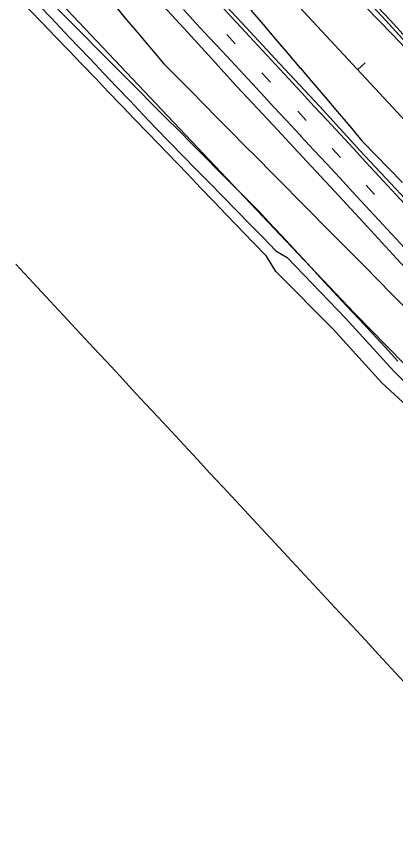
# Model space of a CAD drawing. Extents: x 2132221 to 2141942, y 535736 to 547298.
# Drawn here: x 2134476 to 2134775, y 543897 to 544555 of the extents above; entities that cross this region are included whole.
import ezdxf

# ---------------------------------------------------------------- set-up
doc = ezdxf.new("R2010")
doc.units = 0
for name, color, linetype in [('RD_EX_Driveway', 7, 'Continuous'), ('RD_EX_Fence_Other', 7, 'Continuous'), ('RD_EX_Misc', 7, 'Continuous'), ('RD_EX_Road', 7, 'Continuous'), ('RD_EX_VEG', 7, 'Continuous'), ('RD_HC_Cl', 7, 'Continuous'), ('RD_HC_Data_Tic', 7, 'Continuous'), ('TOPO_E_TLIML-Line', 7, 'Continuous')]:
    doc.layers.add(name, color=color, linetype=linetype)

msp = doc.modelspace()

# ---------------------------------------------------------------- linework, layer by layer
at = {"layer": 'RD_EX_Driveway'}
for points in [[(2134462.16, 544596.76), (2134482.86, 544575.05), (2134493.21, 544564.19), (2134503.56, 544553.34), (2134513.91, 544542.48), (2134524.26, 544531.62), (2134534.61, 544520.77), (2134544.96, 544509.91), (2134555.31, 544499.06), (2134565.66, 544488.2), (2134576.01, 544477.34), (2134586.36, 544466.49), (2134596.72, 544455.63), (2134607.2, 544444.9), (2134617.72, 544434.21), (2134628.23, 544423.51), (2134649.27, 544402.12), (2134659.78, 544391.43), (2134670.3, 544380.73), (2134680.76, 544369.98), (2134689.52, 544364.7)], [(2134680.55, 544353.65), (2134673.19, 544365.7), (2134662.8, 544376.52), (2134642.01, 544398.15), (2134631.62, 544408.96), (2134621.22, 544419.78), (2134610.83, 544430.59), (2134579.65, 544463.04), (2134569.25, 544473.85), (2134558.86, 544484.67), (2134548.47, 544495.48), (2134538.07, 544506.3), (2134527.68, 544517.11), (2134517.28, 544527.93), (2134506.89, 544538.74), (2134496.5, 544549.56), (2134486.1, 544560.37), (2134475.71, 544571.19)], [(2134850.59, 544192.07), (2134806.34, 544242.32), (2134773.72, 544275.04), (2134735.54, 544317.02), (2134689.52, 544364.7)], [(2134842.87, 544187.75), (2134797.77, 544235.23), (2134764.17, 544265.94), (2134725.88, 544308.35), (2134680.55, 544353.65)]]:
    msp.add_lwpolyline(points, dxfattribs=at)
at = {"layer": 'RD_EX_Fence_Other'}
msp.add_line((2134698.07, 544367.79), (2134313.44, 544774.34), dxfattribs=at)
msp.add_lwpolyline([(2134860.7, 544198.55), (2134816.84, 544244.75), (2134781.98, 544280.98), (2134742.99, 544320.62), (2134698.07, 544367.79)], dxfattribs=at)
at = {"layer": 'RD_EX_Misc'}
for p, q in [((2134641.97, 544540.48), (2134648.68, 544533.24)), ((2134669.66, 544510.29), (2134676.36, 544503.05)), ((2134697.97, 544480.05), (2134704.67, 544472.8)), ((2134724.97, 544450.8), (2134731.68, 544443.56)), ((2134751.9, 544421.8), (2134758.6, 544414.55))]:
    msp.add_line(p, q, dxfattribs=at)
for points in [[(2134607.69, 544560.29), (2134617.9, 544549.31), (2134628.12, 544538.32), (2134638.33, 544527.34), (2134648.54, 544516.35), (2134658.76, 544505.37), (2134668.97, 544494.38), (2134679.19, 544483.4), (2134689.4, 544472.41), (2134699.62, 544461.43), (2134700.47, 544460.5), (2134710.67, 544449.5), (2134720.87, 544438.5), (2134731.07, 544427.5), (2134741.26, 544416.5), (2134751.46, 544405.5), (2134761.66, 544394.5), (2134771.86, 544383.5), (2134782.05, 544372.5)], [(2134639.56, 544560.88), (2134649.76, 544549.88), (2134659.96, 544538.89), (2134670.16, 544527.89), (2134680.37, 544516.89), (2134690.57, 544505.9), (2134700.77, 544494.9), (2134710.97, 544483.9), (2134721.17, 544472.91), (2134731.37, 544461.91), (2134741.57, 544450.91), (2134751.78, 544439.91), (2134761.98, 544428.92), (2134772.18, 544417.92), (2134782.38, 544406.92)], [(2134760.81, 544562.5), (2134771.01, 544551.51), (2134781.22, 544540.52)]]:
    msp.add_lwpolyline(points, dxfattribs=at)
at = {"layer": 'RD_EX_Road'}
for points in [[(2134071.91, 545122.77), (2134087.61, 545105.75), (2134116.4, 545074.37), (2134142.99, 545045.75), (2134173.08, 545013.34), (2134206.86, 544976.86), (2134235.06, 544946.61), (2134275.12, 544903.34), (2134296.78, 544879.87), (2134327.94, 544846.36), (2134354.45, 544818.03), (2134381.58, 544788.93), (2134416.5, 544751.27), (2134449.37, 544715.91), (2134487.27, 544674.88), (2134518.1, 544641.99), (2134550.29, 544607.39), (2134565.77, 544590.65), (2134592.12, 544562.78), (2134610.86, 544542.42)], [(2134670.3, 544656.12), (2134699.92, 544624.53), (2134732.52, 544589.07), (2134764.46, 544554.62), (2134786.17, 544530.97), (2134813.36, 544501.45), (2134844.55, 544468.25), (2134875.42, 544435.04), (2134900.04, 544408.53), (2134927.35, 544379.53), (2134961.06, 544343.24), (2134989.32, 544312.58), (2135013.06, 544287.05), (2135041.53, 544256.26), (2135068.9, 544226.91), (2135095.43, 544197.75), (2135120.54, 544170.56), (2135146.07, 544143.82), (2135169.15, 544118.75), (2135199.86, 544085.72)], [(2134633.7, 544571.49), (2134653.94, 544549.82), (2134683.55, 544517.77), (2134715.24, 544483.78), (2134747.23, 544448.97), (2134779.27, 544414.56), (2134807.32, 544383.93), (2134840.73, 544348.3), (2134877.31, 544308.82), (2134896.3, 544288.5), (2134915.95, 544267.4), (2134937.83, 544243.82), (2134970.35, 544208.75), (2134995.48, 544181.58), (2135022.59, 544152.31), (2135049.84, 544123.12), (2135069.71, 544101.95), (2135096.36, 544073.46), (2135129.32, 544037.82)], [(2134610.86, 544542.42), (2134630.15, 544521.37), (2134649.6, 544499.95), (2134678.46, 544469.05), (2134701.48, 544444.34), (2134727.23, 544416.78), (2134752.63, 544389.12), (2134775.9, 544364), (2134806.78, 544330.89), (2134835.21, 544300.24), (2134855.86, 544278.08), (2134881.44, 544250.49), (2134911.71, 544218.07), (2134942.26, 544185.31), (2134971.6, 544153.84), (2134997.73, 544125.46), (2135023.59, 544097.02), (2135043.53, 544075.97), (2135067.32, 544050.39), (2135081.14, 544035.59), (2135108.71, 544005.82)]]:
    msp.add_lwpolyline(points, dxfattribs=at)
at = {"layer": 'RD_EX_VEG'}
for points in [[(2134777.01, 544283.11), (2134766.8, 544294.09), (2134756.58, 544305.08), (2134746.37, 544316.07), (2134736.16, 544327.05), (2134725.95, 544338.04), (2134715.73, 544349.03), (2134705.52, 544360.01), (2134695.31, 544371), (2134685.1, 544381.98), (2134674.88, 544392.97), (2134667.47, 544400.95), (2134656.89, 544411.58), (2134646.31, 544422.21), (2134635.73, 544432.85), (2134625.15, 544443.48), (2134614.57, 544454.11), (2134603.99, 544464.75), (2134593.41, 544475.38), (2134582.83, 544486.01), (2134572.25, 544496.64), (2134561.67, 544507.28), (2134551.09, 544517.91), (2134540.51, 544528.54), (2134529.93, 544539.18), (2134519.35, 544549.81), (2134508.77, 544560.44)], [(2134553.54, 544563.44), (2134563.21, 544551.96), (2134572.87, 544540.49), (2134582.54, 544529.02), (2134592.21, 544517.55), (2134592.39, 544517.33), (2134602.95, 544506.68), (2134613.51, 544496.02), (2134624.08, 544485.37), (2134634.64, 544474.72), (2134645.2, 544464.07), (2134655.76, 544453.41), (2134666.32, 544442.76), (2134676.88, 544432.11), (2134687.44, 544421.46), (2134698, 544410.8), (2134708.56, 544400.15), (2134719.12, 544389.5), (2134729.68, 544378.85), (2134740.24, 544368.19), (2134750.8, 544357.54), (2134761.36, 544346.89), (2134771.92, 544336.23), (2134782.48, 544325.58)], [(2134661.05, 544559.79), (2134670.76, 544548.36), (2134680.48, 544536.94), (2134690.19, 544525.51), (2134699.9, 544514.08), (2134700.05, 544513.91), (2134709.76, 544502.48), (2134719.47, 544491.05), (2134729.19, 544479.62), (2134738.9, 544468.19), (2134748.62, 544456.76), (2134749.14, 544456.15), (2134759.61, 544445.41), (2134770.08, 544434.67), (2134780.56, 544423.93)], [(2134782.77, 544530.11), (2134772.3, 544540.85), (2134761.83, 544551.59), (2134751.36, 544562.34)]]:
    msp.add_lwpolyline(points, dxfattribs=at)
at = {"layer": 'RD_HC_Cl'}
msp.add_line((2132442.23, 546992.78), (2135969.5, 543194.56), dxfattribs=at)
at = {"layer": 'RD_HC_Data_Tic'}
msp.add_line((2134745.21, 544512.89), (2134751.07, 544518.33), dxfattribs=at)
at = {"layer": 'TOPO_E_TLIML-Line'}
msp.add_lwpolyline([(2134475.45, 544359.58), (2134485.67, 544348.59), (2134495.88, 544337.61), (2134506.1, 544326.63), (2134516.31, 544315.64), (2134526.53, 544304.66), (2134536.74, 544293.67), (2134546.96, 544282.69), (2134557.18, 544271.71), (2134567.39, 544260.72), (2134577.61, 544249.74), (2134587.82, 544238.76), (2134598.04, 544227.77), (2134608.25, 544216.79), (2134618.47, 544205.8), (2134628.68, 544194.82), (2134638.9, 544183.84), (2134649.11, 544172.85), (2134659.33, 544161.87), (2134669.55, 544150.88), (2134679.76, 544139.9), (2134689.98, 544128.92), (2134700.19, 544117.93), (2134710.41, 544106.95), (2134720.62, 544095.97), (2134730.84, 544084.98), (2134741.05, 544074), (2134751.27, 544063.01), (2134761.48, 544052.03), (2134771.7, 544041.05), (2134781.92, 544030.06)], dxfattribs=at)

doc.saveas('drawing.dxf')
